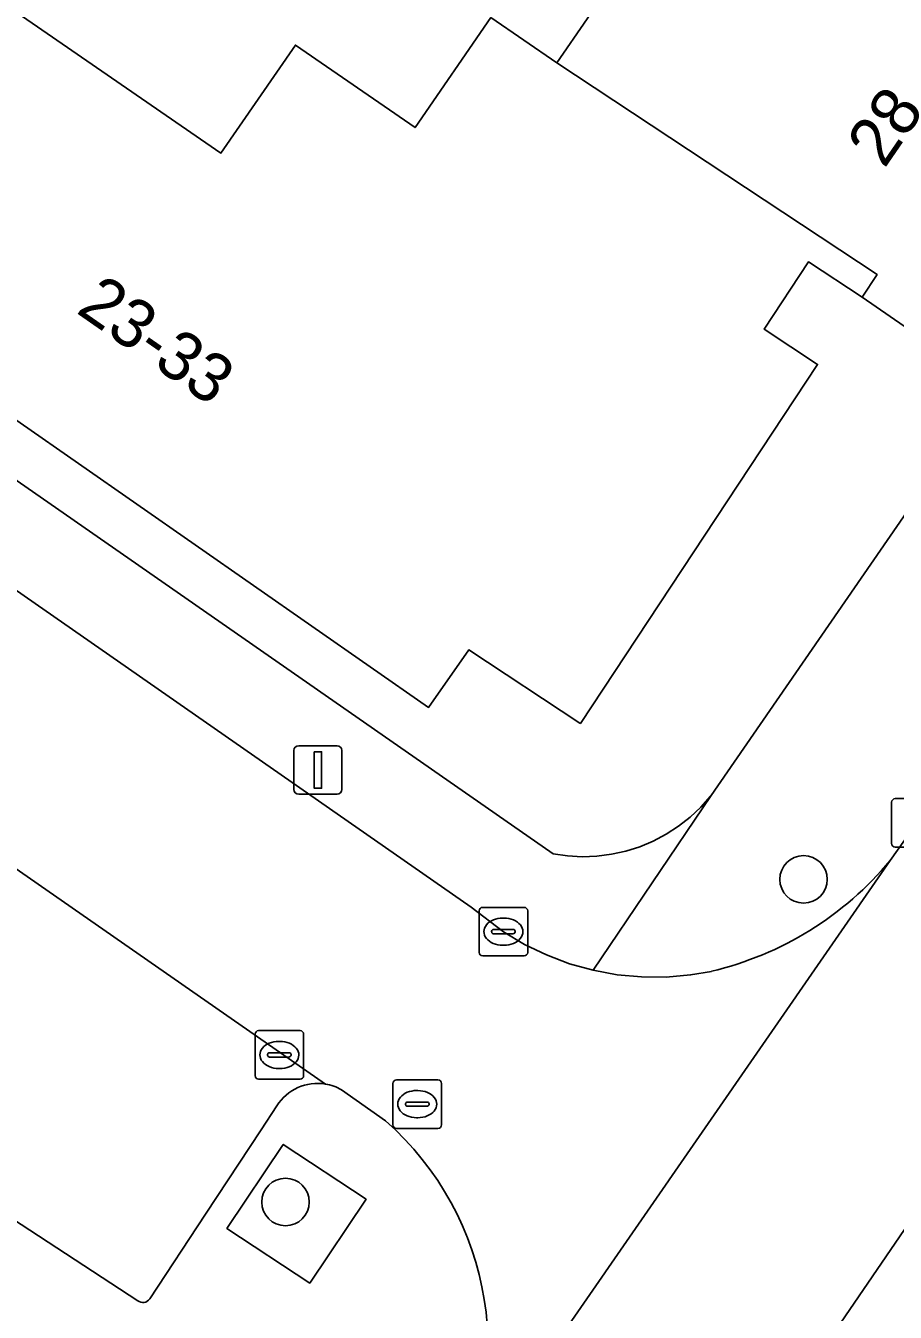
# Model space of a CAD drawing. Extents: x 159279 to 160377, y 384531 to 385888.
# Drawn here: x 159879.23 to 159897.13, y 385130.91 to 385157.4 of the extents above; entities that cross this region are included whole.
import ezdxf

# ---------------------------------------------------------------- set-up
doc = ezdxf.new("R2010")
doc.units = 0
for name, color, linetype in [('IMGEO_Boom', 7, 'Continuous'), ('IMGEO_Erf', 7, 'Continuous'), ('IMGEO_Groenvoorziening', 7, 'Continuous'), ('IMGEO_Kolk', 7, 'Continuous'), ('IMGEO_Lichtmast', 7, 'Continuous'), ('IMGEO_Pand', 7, 'Continuous'), ('IMGEO_Pand_nummerreeks', 7, 'Continuous'), ('IMGEO_Parkeervlak_open', 7, 'Continuous'), ('IMGEO_Rijbaan_lokaal_open', 7, 'Continuous'), ('IMGEO_Rioolput', 7, 'Continuous'), ('IMGEO_Voetpad_open', 7, 'Continuous')]:
    doc.layers.add(name, color=color, linetype=linetype)

msp = doc.modelspace()

# ---------------------------------------------------------------- linework, layer by layer
at = {"layer": 'IMGEO_Boom'}
for centre in [(159895.24, 385139.823), (159884.573, 385133.181)]:
    msp.add_circle(centre, 0.489, dxfattribs=at)
at = {"layer": 'IMGEO_Erf'}
for points in [[(159871.688, 385153.149), (159890.084, 385140.347), (159890.383, 385140.305), (159890.684, 385140.289), (159890.986, 385140.301), (159891.285, 385140.34), (159891.58, 385140.405), (159891.868, 385140.496), (159892.146, 385140.613), (159892.413, 385140.754), (159892.667, 385140.918), (159892.904, 385141.104), (159893.124, 385141.311), (159893.325, 385141.536), (159893.336, 385141.55), (159926.93, 385190.227)], [(159897.601, 385151.011), (159896.444, 385151.807), (159895.341, 385152.536), (159894.427, 385151.153), (159895.53, 385150.424), (159890.646, 385143.033), (159890.637, 385143.039), (159888.349, 385144.552), (159887.521, 385143.362), (159874.297, 385152.571), (159874.323, 385152.608), (159875.166, 385153.818), (159873.035, 385155.288), (159875.018, 385158.163), (159876.086, 385159.711), (159883.244, 385154.775), (159884.779, 385157), (159887.241, 385155.301), (159888.804, 385157.568), (159890.159, 385156.635), (159893.285, 385161.168), (159896.313, 385165.558), (159899.34, 385169.948)]]:
    msp.add_lwpolyline(points, dxfattribs=at)
at = {"layer": 'IMGEO_Groenvoorziening'}
msp.add_lwpolyline([(159886.232, 385133.238), (159884.528, 385134.367), (159883.366, 385132.637), (159885.072, 385131.511)], close=True, dxfattribs=at)
at = {"layer": 'IMGEO_Kolk'}
for p, q in [((159897.053, 385140.56), (159897.053, 385141.412)), ((159897.128, 385141.486), (159897.98, 385141.486)), ((159897.98, 385140.486), (159897.128, 385140.486)), ((159888.634, 385139.247), (159889.486, 385139.247)), ((159888.559, 385138.321), (159888.559, 385139.173)), ((159889.047, 385139.027), (159889.072, 385139.027)), ((159889.56, 385139.173), (159889.56, 385138.321)), ((159888.818, 385138.741), (159888.818, 385138.753)), ((159889.256, 385138.704), (159888.858, 385138.704)), ((159888.861, 385138.79), (159889.259, 385138.79)), ((159889.302, 385138.753), (159889.302, 385138.741)), ((159889.07, 385138.467), (159889.045, 385138.467)), ((159889.486, 385138.247), (159888.634, 385138.247)), ((159883.946, 385135.783), (159883.946, 385136.635)), ((159884.021, 385136.709), (159884.873, 385136.709)), ((159884.947, 385136.635), (159884.947, 385135.783)), ((159884.434, 385136.489), (159884.459, 385136.489)), ((159884.205, 385136.203), (159884.205, 385136.215)), ((159884.643, 385136.166), (159884.245, 385136.166)), ((159884.248, 385136.252), (159884.646, 385136.252)), ((159884.689, 385136.215), (159884.689, 385136.203)), ((159884.457, 385135.929), (159884.432, 385135.929)), ((159884.873, 385135.709), (159884.021, 385135.709))]:
    msp.add_line(p, q, dxfattribs=at)
for points in [[(159897.053, 385140.56), (159897.053, 385141.412)], [(159897.128, 385141.486), (159897.98, 385141.486)], [(159897.98, 385140.486), (159897.128, 385140.486)], [(159888.634, 385139.247), (159889.486, 385139.247)], [(159888.559, 385138.321), (159888.559, 385139.173)], [(159889.56, 385139.173), (159889.56, 385138.321)], [(159889.486, 385138.247), (159888.634, 385138.247)], [(159883.946, 385135.783), (159883.946, 385136.635)], [(159884.021, 385136.709), (159884.873, 385136.709)], [(159884.947, 385136.635), (159884.947, 385135.783)], [(159884.873, 385135.709), (159884.021, 385135.709)]]:
    msp.add_lwpolyline(points, dxfattribs=at)
for centre, radius, start, end in [((159897.13, 385141.41), 0.0765, 91.552, 178.448), ((159897.13, 385141.41), 0.0765, 91.552, 178.448), ((159897.13, 385140.562), 0.0765, 181.552, 268.448), ((159897.13, 385140.562), 0.0765, 181.552, 268.448), ((159888.636, 385139.171), 0.0765, 91.552, 178.448), ((159888.636, 385139.171), 0.0765, 91.552, 178.448), ((159889.484, 385139.171), 0.0765, 1.552, 88.448), ((159889.484, 385139.171), 0.0765, 1.552, 88.448), ((159888.858, 385138.75), 0.0403, 85.8775, 175.7526), ((159888.855, 385138.74), 0.0366, 178.938, 274.7102), ((159889.259, 385138.747), 0.043, 264.8664, 352.4533), ((159889.263, 385138.752), 0.0386, 1.7309, 96.639), ((159888.636, 385138.323), 0.0765, 181.552, 268.448), ((159888.636, 385138.323), 0.0765, 181.552, 268.448), ((159889.484, 385138.323), 0.0765, 271.552, 358.448), ((159889.484, 385138.323), 0.0765, 271.552, 358.448), ((159884.023, 385136.633), 0.0765, 91.552, 178.448), ((159884.023, 385136.633), 0.0765, 91.552, 178.448), ((159884.871, 385136.633), 0.0765, 1.552, 88.448), ((159884.871, 385136.633), 0.0765, 1.552, 88.448), ((159884.245, 385136.212), 0.0403, 85.8775, 175.7526), ((159884.242, 385136.202), 0.0366, 178.938, 274.7102), ((159884.646, 385136.209), 0.043, 264.8664, 352.4533), ((159884.65, 385136.214), 0.0386, 1.7309, 96.639), ((159884.023, 385135.785), 0.0765, 181.552, 268.448), ((159884.023, 385135.785), 0.0765, 181.552, 268.448), ((159884.871, 385135.785), 0.0765, 271.552, 358.448), ((159884.871, 385135.785), 0.0765, 271.552, 358.448)]:
    msp.add_arc(centre, radius, start, end, dxfattribs=at)
for centre, major_axis, ratio, start_param, end_param in [((159889.046, 385138.747), (-0.387, 0.002), 0.722429, 4.712389, 7.853982), ((159889.071, 385138.747), (-0.39, 0.002), 0.717154, 1.570796, 4.712389), ((159884.433, 385136.209), (-0.387, 0.002), 0.722429, 4.712389, 7.853982), ((159884.458, 385136.209), (-0.39, 0.002), 0.717154, 1.570796, 4.712389)]:
    msp.add_ellipse(centre, major_axis=major_axis, ratio=ratio, start_param=start_param, end_param=end_param, dxfattribs=at)
at = {"layer": 'IMGEO_Lichtmast'}
for p, q in [((159884.745, 385141.676), (159884.745, 385142.476)), ((159884.745, 385142.476), (159884.745, 385141.676)), ((159884.845, 385142.576), (159885.635, 385142.576)), ((159885.635, 385142.576), (159884.845, 385142.576)), ((159885.735, 385142.476), (159885.735, 385141.676)), ((159885.735, 385141.676), (159885.735, 385142.476)), ((159885.635, 385141.576), (159884.845, 385141.576)), ((159884.845, 385141.576), (159885.635, 385141.576))]:
    msp.add_line(p, q, dxfattribs=at)
msp.add_lwpolyline([(159885.165, 385142.451), (159885.315, 385142.451), (159885.315, 385141.701), (159885.165, 385141.701), (159885.165, 385142.451)], dxfattribs=at)
for centre, start, end in [((159884.845, 385142.476), 90, 180), ((159884.845, 385142.476), 90, 180), ((159885.635, 385142.476), 0, 90), ((159885.635, 385142.476), 360, 90), ((159884.845, 385141.676), 180, 270), ((159884.845, 385141.676), 180, 270), ((159885.635, 385141.676), 270, 0), ((159885.635, 385141.676), 270, 0)]:
    msp.add_arc(centre, 0.1, start, end, dxfattribs=at)
at = {"layer": 'IMGEO_Pand'}
for points in [[(159893.285, 385161.168), (159890.159, 385156.635), (159896.753, 385152.275), (159896.444, 385151.807), (159897.601, 385151.011), (159897.934, 385151.495), (159900.955, 385155.89)], [(159890.159, 385156.635), (159888.804, 385157.568), (159887.241, 385155.301), (159884.779, 385157), (159883.244, 385154.775), (159876.086, 385159.711), (159875.018, 385158.163), (159873.035, 385155.288), (159875.166, 385153.818), (159874.323, 385152.608), (159874.297, 385152.571), (159887.521, 385143.362), (159888.349, 385144.552), (159890.637, 385143.039), (159890.646, 385143.033), (159895.53, 385150.424), (159894.427, 385151.153), (159895.341, 385152.536), (159896.444, 385151.807), (159896.753, 385152.275)]]:
    msp.add_lwpolyline(points, close=True, dxfattribs=at)
at = {"layer": 'IMGEO_Parkeervlak_open'}
for points in [[(159911.49, 385153.353), (159892.063, 385124.922), (159879.326, 385106.454)], [(159885.396, 385135.609), (159869.899, 385146.39)], [(159867.274, 385140.502), (159872.074, 385137.33), (159881.532, 385131.149)], [(159881.779, 385131.185), (159882.926, 385132.928), (159884.071, 385134.669), (159884.395, 385135.161)]]:
    msp.add_lwpolyline(points, dxfattribs=at)
for centre, radius, start, end in [((159885.231, 385134.635), 0.988, 80.3898, 147.8322), ((159881.638, 385131.284), 0.172, 231.7431, 324.8418)]:
    msp.add_arc(centre, radius, start, end, dxfattribs=at)
at = {"layer": 'IMGEO_Rijbaan_lokaal_open'}
for points in [[(159877.931, 385104.431), (159879.326, 385106.454), (159892.063, 385124.922), (159911.49, 385153.353), (159911.6, 385153.515), (159907.948, 385156.036), (159897.556, 385140.986), (159897.442, 385140.801), (159897.026, 385140.215), (159887.91, 385127.041), (159887.358, 385126.181)], [(159872.361, 385150.415), (159871.613, 385150.968), (159868.829, 385147.111), (159869.784, 385146.474), (159869.899, 385146.39), (159885.396, 385135.609)], [(159893.342, 385137.93), (159892.914, 385137.857), (159892.411, 385137.813), (159891.906, 385137.815), (159891.403, 385137.861), (159890.906, 385137.953), (159890.42, 385138.088), (159889.947, 385138.267), (159889.492, 385138.486), (159889.059, 385138.746), (159888.399, 385139.25), (159872.361, 385150.415)], [(159887.91, 385127.041), (159897.026, 385140.215)], [(159885.726, 385135.491), (159886.634, 385134.854)]]:
    msp.add_lwpolyline(points, dxfattribs=at)
for centre, radius, start, end in [((159891.765, 385144.585), 6.839, 283.3325, 320.286), ((159885.237, 385134.643), 0.979, 60.0147, 80.6337), ((159882.492, 385130.167), 6.255, 330.0166, 48.5344)]:
    msp.add_arc(centre, radius, start, end, dxfattribs=at)
at = {"layer": 'IMGEO_Rioolput'}
for p, q in [((159886.786, 385134.77), (159886.786, 385135.622)), ((159886.861, 385135.696), (159887.713, 385135.696)), ((159887.787, 385135.622), (159887.787, 385134.77)), ((159887.088, 385135.239), (159887.486, 385135.239)), ((159887.274, 385135.476), (159887.299, 385135.476)), ((159887.045, 385135.19), (159887.045, 385135.202)), ((159887.483, 385135.153), (159887.085, 385135.153)), ((159887.529, 385135.202), (159887.529, 385135.19)), ((159887.297, 385134.916), (159887.272, 385134.916)), ((159887.713, 385134.696), (159886.861, 385134.696))]:
    msp.add_line(p, q, dxfattribs=at)
for points in [[(159886.786, 385134.77), (159886.786, 385135.622)], [(159886.861, 385135.696), (159887.713, 385135.696)], [(159887.787, 385135.622), (159887.787, 385134.77)], [(159887.713, 385134.696), (159886.861, 385134.696)]]:
    msp.add_lwpolyline(points, dxfattribs=at)
for centre, radius, start, end in [((159886.863, 385135.62), 0.0765, 91.552, 178.448), ((159886.863, 385135.62), 0.0765, 91.552, 178.448), ((159887.711, 385135.62), 0.0765, 1.552, 88.448), ((159887.711, 385135.62), 0.0765, 1.552, 88.448), ((159887.085, 385135.199), 0.0403, 85.8775, 175.7526), ((159887.49, 385135.201), 0.0386, 1.7309, 96.639), ((159887.082, 385135.189), 0.0366, 178.938, 274.7102), ((159887.486, 385135.196), 0.043, 264.8664, 352.4533), ((159886.863, 385134.772), 0.0765, 181.552, 268.448), ((159886.863, 385134.772), 0.0765, 181.552, 268.448), ((159887.711, 385134.772), 0.0765, 271.552, 358.448), ((159887.711, 385134.772), 0.0765, 271.552, 358.448)]:
    msp.add_arc(centre, radius, start, end, dxfattribs=at)
for centre, major_axis, ratio, start_param, end_param in [((159887.273, 385135.196), (-0.387, 0.002), 0.722429, 4.712389, 7.853982), ((159887.298, 385135.196), (-0.39, 0.002), 0.717154, 1.570796, 4.712389)]:
    msp.add_ellipse(centre, major_axis=major_axis, ratio=ratio, start_param=start_param, end_param=end_param, dxfattribs=at)
at = {"layer": 'IMGEO_Voetpad_open'}
for points in [[(159929.201, 385193.517), (159927.052, 385190.314), (159926.93, 385190.227), (159893.336, 385141.55), (159890.906, 385137.953), (159891.403, 385137.861), (159891.906, 385137.815), (159892.411, 385137.813), (159892.914, 385137.857), (159893.342, 385137.93)], [(159872.361, 385150.415), (159888.399, 385139.25), (159889.059, 385138.746), (159889.492, 385138.486), (159889.947, 385138.267), (159890.42, 385138.088), (159890.906, 385137.953), (159893.336, 385141.55), (159893.325, 385141.536), (159893.124, 385141.311), (159892.904, 385141.104), (159892.667, 385140.918), (159892.413, 385140.754), (159892.146, 385140.613), (159891.868, 385140.496), (159891.58, 385140.405), (159891.285, 385140.34), (159890.986, 385140.301), (159890.684, 385140.289), (159890.383, 385140.305), (159890.084, 385140.347), (159871.688, 385153.149)], [(159897.026, 385140.215), (159897.442, 385140.801), (159897.556, 385140.986)], [(159881.532, 385131.149), (159872.074, 385137.33), (159867.274, 385140.502)], [(159886.634, 385134.854), (159885.726, 385135.491)], [(159884.395, 385135.161), (159884.071, 385134.669), (159882.926, 385132.928), (159881.779, 385131.185)]]:
    msp.add_lwpolyline(points, dxfattribs=at)
msp.add_lwpolyline([(159884.528, 385134.367), (159886.232, 385133.238), (159885.072, 385131.511), (159883.366, 385132.637)], close=True, dxfattribs=at)
for centre, radius, start, end in [((159891.765, 385144.585), 6.839, 283.3325, 320.286), ((159885.231, 385134.635), 0.988, 80.3898, 147.8322), ((159885.237, 385134.643), 0.979, 60.0147, 80.6337), ((159882.492, 385130.167), 6.255, 330.0166, 48.5344), ((159881.638, 385131.284), 0.172, 231.7431, 324.8418)]:
    msp.add_arc(centre, radius, start, end, dxfattribs=at)

# ---------------------------------------------------------------- texts
at = {"layer": 'IMGEO_Pand_nummerreeks'}
for s, rotation, p in [('28', 55.4967, (159896.902, 385154.441)), ('23-33', 325.147, (159880.239, 385151.504))]:
    msp.add_text(s, height=1, rotation=rotation, dxfattribs=at).set_placement(p)

doc.saveas('drawing.dxf')
